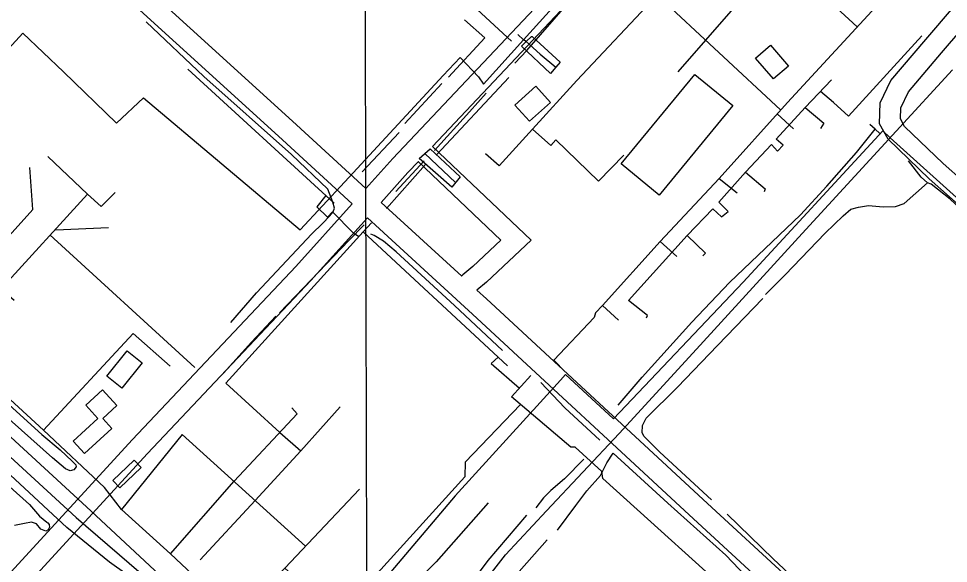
# Model space of a CAD drawing. Extents: x 3355677 to 3393573, y 612928 to 638357.
# Drawn here: x 3380357 to 3381706, y 620283 to 621073 of the extents above; entities that cross this region are included whole.
import ezdxf

# ---------------------------------------------------------------- set-up
doc = ezdxf.new("R2010")
doc.units = 0
for name, color, linetype in [('V-BLDG-OTLN', 7, 'Continuous'), ('V-BRDG-OTLN', 7, 'Continuous'), ('V-GRID-MAJR', 7, 'Continuous'), ('V-RAIL-TRAK', 7, 'Continuous'), ('V-ROAD-CNTR', 7, 'Continuous'), ('V-SITE-OTLN', 7, 'Continuous'), ('V-TOPO-SHOR', 7, 'Continuous'), ('V-UTIL-LINE', 7, 'Continuous')]:
    doc.layers.add(name, color=color, linetype=linetype)

msp = doc.modelspace()

# ---------------------------------------------------------------- linework, layer by layer
at = {"layer": 'V-BLDG-OTLN'}
for points in [[(3381447.7310668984, 621034.908903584), (3381473.8750146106, 621004.532964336), (3381452.092058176, 620985.7850018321), (3381425.948110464, 621016.1609410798)], [(3381392.91517653, 620947.0960792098), (3381285.9513904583, 620817.070339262), (3381230.8005007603, 620862.4392485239), (3381337.764286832, 620992.4649884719)], [(3381128.296705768, 620951.78606983), (3381098.031766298, 620924.337124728), (3381076.7348088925, 620947.819077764), (3381106.999748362, 620975.268022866)], [(3380484.5007058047, 620554.7097942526), (3380513.8904410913, 620591.4469633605), (3380535.753536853, 620573.9564867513), (3380506.3638015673, 620537.2193176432)], [(3380492.0279783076, 620478.6730160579), (3380452.143058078, 620442.246088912), (3380435.5530912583, 620460.4110525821), (3380471.6320191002, 620493.3619866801), (3380454.073054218, 620512.5879482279), (3380478.1890059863, 620534.6129041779), (3380498.967964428, 620511.860949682), (3380478.658005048, 620493.3119867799)], [(3380493.3176263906, 620403.3526575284), (3380524.1768484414, 620432.7423928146), (3380534.3112399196, 620422.1012817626), (3380503.452017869, 620392.7115464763)]]:
    msp.add_lwpolyline(points, close=True, dxfattribs=at)
at = {"layer": 'V-BRDG-OTLN'}
msp.add_line((3380946.099, 620877.725), (3380990.539, 620835.505), dxfattribs=at)
for points in [[(3381101.653, 621047.559), (3381142.394, 621009.89), (3381136.24, 621002.872), (3381128.271, 620993.785), (3381086.58, 621033.3420000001), (3381093.199, 621040), (3381100.7090000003, 621047.555)], [(3380953.697, 620884.487), (3380997.344, 620843.933), (3380985.089, 620828.755), (3380937.653, 620870.243)]]:
    msp.add_lwpolyline(points, close=True, dxfattribs=at)
msp.add_lwpolyline([(3381093.199, 621040), (3381113.507, 621021.697), (3381136.24, 621002.872)], dxfattribs=at)
at = {"layer": 'V-GRID-MAJR'}
msp.add_spline([(3380867.299, 618367.203), (3380850.557, 624425.373), (3380833.806, 630486.627), (3380817.056, 636547.903), (3380817.048, 636550.964)], degree=3, dxfattribs=at)
at = {"layer": 'V-RAIL-TRAK'}
for points in [[(3381027.495, 620249.65), (3381063.2800000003, 620295.329), (3381122.467, 620359.175), (3381228.021, 620471.504), (3381340.159, 620593.675), (3381493.571, 620761.556), (3381630.183, 620909.858), (3381711.951, 620998.925)], [(3380454.964, 620365.166), (3380155.45, 620640.0650000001), (3380000.953, 620783.363)], [(3379986.1550000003, 620767.598), (3380116.217, 620646.882), (3380440.133, 620349.433), (3380642.629, 620175.066), (3380659.9590000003, 620161.062), (3380731.559, 620108.928)], [(3380642.629, 620175.066), (3380488.3370000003, 620284.6630000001), (3380426.483, 620334.956), (3380221.539, 620524.983), (3380043.429, 620684.602), (3379970.909, 620752.363)], [(3380631.338, 620201.055), (3380454.964, 620365.166)]]:
    msp.add_lwpolyline(points, dxfattribs=at)
at = {"layer": 'V-ROAD-CNTR'}
for p, q in [((3381313.75, 620995.935), (3381393.7800000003, 621087.823)), ((3381089.504, 621042.738), (3381081.091, 621050.166)), ((3381093.199, 621040), (3381089.504, 621042.738))]:
    msp.add_line(p, q, dxfattribs=at)
for points in [[(3380957.3657174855, 620887.8758583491), (3381159.558, 621102.652), (3381428.481, 621401.531), (3381692.412, 621688.0210000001), (3381738.5100000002, 621737.857)], [(3381072.004, 621040.383), (3380915.674, 621185.408), (3380687.341, 621396.352), (3380617.203, 621469.834), (3380576.2, 621518.388), (3380555.558, 621547.122), (3380539.8310000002, 621568.355)], [(3382094.7290000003, 620468.251), (3382002.521, 620553.496), (3381677.8000000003, 620841.034), (3381618.3170000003, 620898.261), (3381606.045, 620920.5650000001), (3381607.029, 620951.304), (3381622.511, 620983.609), (3381673.13, 621043.121), (3381756.523, 621140.696), (3381918.649, 621307.993), (3382051.015, 621451.0650000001)], [(3382115.029, 620490.34), (3382022.649, 620575.742), (3381698.1520000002, 620863.084), (3381642.403, 620916.719), (3381636.293, 620927.823), (3381636.811, 620944.034), (3381647.883, 620967.135), (3381695.958, 621023.657), (3381778.719, 621120.492), (3381940.435, 621287.365), (3382073.281, 621430.956)], [(3380314.931, 621324.7170000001), (3380456.941, 621195.047), (3380753.923, 620924.6950000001), (3380860.614, 620826.942)], [(3380294.703, 621302.563), (3380436.7290000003, 621172.877), (3380733.693, 620902.5430000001), (3380840.5500000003, 620804.636)], [(3380860.613, 620826.941), (3380899.519, 620870.197), (3381137.482, 621122.97), (3381250.771, 621248.878)], [(3380957.195243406, 620887.8731587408), (3381100.1563796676, 620752.056253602), (3381035.622060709, 620691.0362161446), (3381021.6321901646, 620679.5719607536)], [(3380882.733, 620806.6730000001), (3380921.597, 620849.881), (3380936.8408328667, 620866.0735646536)], [(3380936.5275960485, 620866.1280811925), (3381056.545620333, 620752.107746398), (3381015.7839392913, 620713.5657838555), (3381001.2010817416, 620701.6155944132), (3380999.4111780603, 620699.9080066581)], [(3379993.507, 619886.699), (3380055.668, 619957.432), (3380237.701, 620153.707), (3380521.6550000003, 620462.81), (3380758.674, 620713.607), (3380840.5500000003, 620804.635)], [(3380882.734, 620806.675), (3380999.6062665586, 620699.5919742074)], [(3379993.508, 619886.7000000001), (3379900.627, 619889.713), (3379860.055, 619878.31), (3379839.879, 619865.966), (3379821.65, 619835.398), (3379829.237, 619803.162), (3379845.7600000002, 619778.203), (3379881.3200000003, 619751.746), (3379914.276, 619757.036), (3379939.375, 619776.9500000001), (3379982.213, 619828.4010000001), (3380077.938, 619937.326), (3380259.745, 620133.359), (3380543.605, 620442.358), (3380780.732, 620693.269), (3380862.67, 620784.368)], [(3380862.671, 620784.3690000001), (3381015.086, 620644.721), (3381335.894, 620347.763), (3381688.347, 620023.208)], [(3381021.5502617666, 620679.486011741), (3381035.4080000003, 620666.789), (3381356.244, 620369.805), (3381705.879, 620047.845)]]:
    msp.add_lwpolyline(points, dxfattribs=at)
at = {"layer": 'V-SITE-OTLN'}
for p, q in [((3381089.503732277, 621042.737791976), (3381251.3930434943, 621221.9010337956)), ((3380270.6439079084, 620952.0159284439), (3380362.898481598, 621052.4065971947)), ((3380362.898481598, 621052.4065971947), (3380421.625275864, 620995.9172143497)), ((3381031.2566203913, 620978.274705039), (3381089.503732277, 621042.737791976)), ((3380972.8648723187, 620990.93990079), (3380997.473175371, 621016.960136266)), ((3380997.473175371, 621016.960136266), (3381024.0024577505, 620988.7075786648)), ((3380421.625275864, 620995.9172143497), (3380498.4581636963, 620921.7831271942)), ((3380829.971190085, 620836.7103706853), (3380972.8648723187, 620990.93990079)), ((3381024.0024577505, 620988.7075786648), (3381031.2566203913, 620978.274705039)), ((3380498.4581636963, 620921.7831271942), (3380537.624297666, 620958.4202312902)), ((3380537.624297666, 620958.4202312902), (3380765.1196813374, 620766.9337523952)), ((3381610.6894131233, 620910.504543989), (3381407.9105105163, 620690.8646196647)), ((3381621.4898683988, 620900.4241207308), (3381610.6894131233, 620910.504543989)), ((3381912.576622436, 620637.8567066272), (3381621.4898683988, 620900.4241207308)), ((3380765.1196813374, 620766.9337523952), (3380829.971190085, 620836.7103706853)), ((3381407.9105105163, 620690.8646196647), (3381219.9237322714, 620492.8000149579)), ((3381150.146588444, 620556.9369032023), (3381142.9926376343, 620549.0399414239)), ((3381219.9237322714, 620492.8000149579), (3381150.146588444, 620556.9369032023)), ((3381142.9926376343, 620549.0399414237), (3380990.035901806, 620381.0241466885)), ((3380990.035901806, 620381.0241466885), (3380758.3380836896, 620108.1002880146))]:
    msp.add_line(p, q, dxfattribs=at)
at = {"layer": 'V-TOPO-SHOR'}
for p, q in [((3380625.292, 620989.5), (3380541.787, 621068.729)), ((3381076.508, 621008.885), (3381094.262, 621026.854)), ((3380917.094, 620921.165), (3380970.792, 620978.982)), ((3380854.924, 620851.035), (3380908.627, 620907.906)), ((3380903.7630000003, 620822.67), (3380945.176, 620866.981)), ((3380372.608, 620368.291), (3380386.997, 620351.704))]:
    msp.add_line(p, q, dxfattribs=at)
for points in [[(3381094.262, 621026.854), (3381153.666, 621095.161), (3381216.863, 621160.64)], [(3380980.215, 620988.462), (3381032.971, 621045.331), (3381003.591, 621071.705)], [(3380664.356, 620632.483), (3380701.607, 620675.577), (3380782.071, 620761.206), (3380797.4620000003, 620776.185), (3380808.113, 620786.966), (3380812.842, 620792.948), (3380815.191, 620798.322), (3380812.756, 620807.2390000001), (3380805.5, 620825.652), (3380752.801, 620875.9450000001), (3380625.292, 620989.5)], [(3380959.972, 620881.956), (3381010.841, 620938.231), (3381035.089, 620965.17)], [(3381226.559, 620512.609), (3381261.444, 620553.307), (3381333.608, 620632.931), (3381388.041, 620690.421), (3381491.054, 620788.688), (3381529.509, 620830.002), (3381572.679, 620879.089), (3381599.594, 620912.893)], [(3381606.452, 620906.679), (3381599.594, 620912.893), (3381592.0840000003, 620919.692)], [(3381816.622, 620710.86), (3381775.308, 620749.313), (3381708.2460000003, 620811.429), (3381680.725, 620833.2930000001), (3381675.355, 620835.049), (3381666.375, 620843.331), (3381647.775, 620867.034)], [(3381440.544, 620672.871), (3381468.952, 620701.623), (3381526.9390000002, 620762.109), (3381552.985, 620787.275), (3381564.241, 620796.868), (3381575.538, 620799.9130000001), (3381589.812, 620802.381), (3381611.261, 620800.128), (3381629.12, 620800.831), (3381641.596, 620805.074), (3381675.355, 620835.049)], [(3380735.127, 620646.604), (3380770.041, 620682.5380000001), (3380835.718, 620751.406), (3380858.207, 620774.1680000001)], [(3381058.768, 620591.984), (3380989.308, 620657.063), (3380904.289, 620735.145), (3380886.335, 620750.519), (3380872.59, 620758.773), (3380867.8170000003, 620760.53)], [(3381361.95, 620375.285), (3381287.108, 620444.4990000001), (3381264.344, 620466.988), (3381261.336, 620472.329), (3381261.866, 620483.051), (3381267.16, 620493.7980000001), (3381312.738, 620538.73), (3381370.728, 620599.215), (3381436.409, 620667.4890000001)], [(3380654.077, 620559.185), (3380694.298, 620604.081), (3380729.796, 620641.807)], [(3380416.788, 620447.745), (3380434.1550000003, 620431.179), (3380439.545, 620425.852), (3380440.157, 620422.878), (3380436.61, 620418.688), (3380431.259, 620417.465), (3380424.693, 620420.404), (3380405.542, 620436.3640000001), (3380328.92, 620504.378), (3380240.285, 620589.588), (3380237.87, 620594.931), (3380240.227, 620599.113), (3380243.205, 620599.131), (3380253.961, 620592.645), (3380297.662, 620553.61), (3380353.338, 620503.334), (3380390.454, 620470.214), (3380416.788, 620447.745)], [(3381200.0700000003, 620461.839), (3381149.179, 620508.571), (3381114.4220000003, 620545.279)], [(3381177.015, 620434.31), (3381148.608, 620405.56), (3381129.059, 620388.7710000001), (3381118.406, 620377.988), (3381107.181, 620363.632)], [(3381138.583, 620331.3470000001), (3381165.162, 620367.23), (3381181.111, 620388.167), (3381201.223, 620410.318), (3381210.044, 620428.83), (3381219.237, 620442.902)], [(3381676.682, 620019.922), (3381588.055, 620103.939), (3381421.026, 620254.768), (3381382.678, 620295.028), (3381298.865, 620370.142), (3381219.237, 620442.902)], [(3380343.873, 620394.3150000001), (3380372.608, 620368.291)], [(3381038.0670000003, 620370.957), (3380962.367, 620285.357), (3380880.698, 620202.102), (3380825.099, 620140.439), (3380796.737, 620104.5430000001), (3380790.865, 620090.814), (3380793.917, 620078.329), (3380807.738, 620056.976), (3380838.401, 620007.74), (3380851.654, 619982.216), (3380863.663, 619965.617)], [(3381713.964, 620058.254), (3381705.023, 620059.987), (3381689.4930000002, 620068.228), (3381661.933, 620096.642), (3381560.159, 620188.323), (3381451.779, 620289.488), (3381384.701, 620354.582)], [(3380386.997, 620351.704), (3380397.77, 620342.838), (3380398.968, 620341.655), (3380400.768, 620339.283), (3380401.3850000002, 620335.713), (3380399.623, 620331.535), (3380396.062, 620329.727), (3380388.9, 620332.662), (3380382.303, 620340.362), (3380375.144, 620342.701), (3380365.0330000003, 620340.856), (3380350.7600000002, 620337.792)], [(3381093.549, 620352.833), (3381037.381, 620286.998), (3380993.08, 620227.786), (3380956.5300000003, 620166.831), (3380938.917, 620125.0480000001), (3380923.068, 620087.4400000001), (3380888.352, 620018.759)], [(3380810.96, 619463.0380000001), (3380839.4420000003, 619578.719), (3380859.2290000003, 619654.458), (3380880.16, 619738.537), (3380910.99, 619859.594), (3380940.129, 619964.5650000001), (3380968.097, 620066.549), (3380995.034, 620141.735), (3381020.362, 620187.733), (3381060.4990000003, 620246.326), (3381123.784, 620316.968)]]:
    msp.add_lwpolyline(points, dxfattribs=at)
at = {"layer": 'V-UTIL-LINE'}
for p, q in [((3380602.1890000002, 620999.779), (3380814.335, 620805.76)), ((3380962.803, 620875.849), (3381068.0130000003, 620987.854)), ((3381498.08, 620944.164), (3381536.269, 620984.393)), ((3381457.29, 620935.269), (3381480.953, 620913.4500000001)), ((3380456.5700000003, 620818.609), (3380398.986, 620873.166)), ((3380890.332, 620797.765), (3380947.203, 620861.636)), ((3380856.811, 620763.838), (3380868.494, 620777.242)), ((3380612.392, 620567.18), (3380401.825, 620759.639)), ((3380410.4080000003, 620766.75), (3380487.2490000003, 620770.348)), ((3381052.411, 620582.268), (3381065.819, 620569.8)), ((3380766.168, 620446.43), (3380823.039, 620510.301)), ((3380742.786, 620276.221), (3380851.119, 620390.598)), ((3380699.6550000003, 620374.353), (3380620.1720000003, 620288.384)), ((3380576.906, 620296.656), (3380674.975, 620206.007))]:
    msp.add_line(p, q, dxfattribs=at)
for points in [[(3382005.259, 621448.328), (3381962.38, 621487.16), (3381755.907, 621259.417), (3381752.12, 621254.653), (3381472.151, 620951.85)], [(3381283.186, 621107.617), (3381288.865, 621115.235), (3381266.9390000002, 621137.976), (3381370.187, 621248.5210000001), (3381573.541, 621061.51)], [(3381462.345, 620940.908), (3381283.186, 621107.617), (3381166.861, 620983.742)], [(3381667.159, 621048.194), (3381560.71, 620931.62), (3381538.911, 620951.402), (3381520.123, 620967.384)], [(3381166.861, 620983.742), (3381102.19, 620912.764), (3381128.998, 620889.3960000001), (3381136.008, 620897.281), (3381198.3310000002, 620837.262), (3381234.966, 620875.13)], [(3381472.151, 620951.85), (3381373.208, 620841.453), (3381399.215, 620820.432)], [(3381411.585, 620850.31), (3381448.99, 620890.535), (3381457.673, 620881.176), (3381466.248, 620889.853), (3381456.002, 620898.42), (3381498.08, 620944.164), (3381524.883, 620921.579), (3381520.223, 620913.708)], [(3381102.19, 620912.764), (3381053.879, 620859.926), (3381034.169, 620877.061)], [(3380251.0700000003, 620656.772), (3380377.29, 620796.356), (3380373.001, 620857.507)], [(3381373.208, 620841.453), (3381287.482, 620749.956), (3381311.927, 620728.143)], [(3381326.644, 620758.8200000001), (3381364.059, 620797.476), (3381376.679, 620785.786), (3381386.042, 620793.685), (3381372.63, 620806.9400000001), (3381411.585, 620850.31), (3381439.966, 620826.166), (3381438.42, 620822.236)], [(3380331.12, 620681.385), (3380456.5700000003, 620818.609), (3380476.284, 620800.687), (3380496.553, 620821.202)], [(3380802.461, 620816.621), (3380789.227, 620800.071), (3380805.002, 620785.264), (3380812.015, 620793.148), (3380842.002, 620762.742), (3380850.771, 620757.202)], [(3380735.4220000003, 620472.9130000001), (3380657.344, 620544.599), (3380856.811, 620763.838), (3381052.411, 620582.268), (3381042.271, 620572.796), (3381083.2970000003, 620537.06)], [(3381267.756, 620639.2490000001), (3381269.304, 620642.395), (3381241.722, 620664.1900000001), (3381326.644, 620758.8200000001), (3381353.467, 620733.0970000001), (3381349.568, 620729.153)], [(3381287.482, 620749.956), (3381204.1210000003, 620656.905), (3381226.991, 620635.866)], [(3380392.744, 620476.263), (3380277.6010000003, 620581.455), (3380274.441, 620585.356), (3380257.093, 620600.9400000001), (3380331.12, 620681.385), (3380350.041, 620665.028)], [(3381204.1210000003, 620656.905), (3381193.985, 620646.649), (3381191.6750000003, 620639.5750000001), (3381133.221, 620578.047), (3381149.795, 620560.893)], [(3380505.929, 620361.328), (3380481.089, 620392.873), (3380392.744, 620476.263), (3380522.88, 620616.654), (3380576.4990000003, 620569.132)], [(3381646.843, 620002.5650000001), (3381418.911, 620212.962), (3381204.414, 620406.185), (3381202.7830000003, 620416.372), (3381164.142, 620451.434), (3381157.867, 620451.395), (3381071.937, 620524.604), (3381099.986, 620555.361)], [(3380669.605, 620402.31), (3380760.782, 620500.1140000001), (3380752.887, 620508.694)], [(3381084.89, 620513.5700000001), (3381004.609, 620429.9500000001), (3381003.951, 620408.77), (3380755.404, 620134.336), (3380674.975, 620206.007), (3380742.786, 620276.221), (3380820.061, 620207.664)], [(3380772.916, 620308.031), (3380593.903, 620470.091), (3380505.929, 620361.328), (3380576.906, 620296.656), (3380669.605, 620402.31)], [(3380735.4220000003, 620472.9130000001), (3380766.168, 620446.43), (3380699.6550000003, 620374.353)]]:
    msp.add_lwpolyline(points, dxfattribs=at)

doc.saveas('drawing.dxf')
